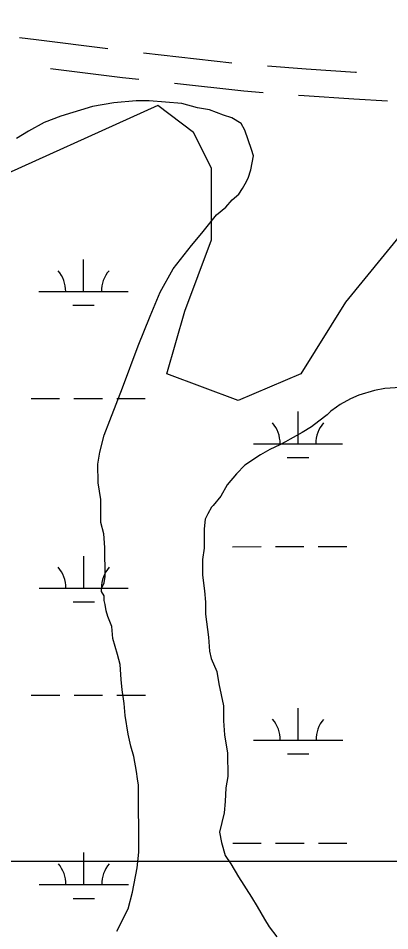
# Model space of a CAD drawing. Extents: x 3279314 to 3317160, y 734079 to 759431.
# Drawn here: x 3297414 to 3297831, y 745443 to 746467 of the extents above; entities that cross this region are included whole.
import ezdxf

# ---------------------------------------------------------------- set-up
doc = ezdxf.new("R2010")
doc.units = 0
for name, color, linetype in [('V-GRID-MAJR', 7, 'Continuous'), ('V-ROAD-CNTR', 7, 'Continuous'), ('V-SITE-VEGE', 7, 'Continuous'), ('V-WETL-SWMP', 7, 'Continuous')]:
    doc.layers.add(name, color=color, linetype=linetype)

msp = doc.modelspace()

# ---------------------------------------------------------------- linework, layer by layer
at = {"layer": 'V-GRID-MAJR'}
msp.add_spline([(3283456.6, 745517.7), (3286079.8, 745518), (3291326.2, 745519.1), (3296572.6, 745521), (3301819.1, 745523.7), (3307065.5, 745527.1), (3312312, 745531.3), (3314935.2, 745533.7)], degree=3, dxfattribs=at)
at = {"layer": 'V-ROAD-CNTR'}
msp.add_line((3297554.7, 746428.5), (3297654.1, 746417.4), dxfattribs=at)
for points in [[(3297415.8, 746445.6), (3297434.5, 746443.3), (3297515, 746433.2)], [(3297693.9, 746413.8), (3297737.3, 746410.4), (3297792.6, 746406.9), (3297793.7, 746406.8)], [(3297450.5, 746411.1), (3297531.2, 746400.9), (3297549.8, 746398.8)], [(3297589.5, 746394.4), (3297667.6, 746385.7), (3297689, 746384)], [(3297728.8, 746381), (3297735.2, 746380.5), (3297790.8, 746377), (3297828.6, 746374.7)]]:
    msp.add_lwpolyline(points, dxfattribs=at)
at = {"layer": 'V-SITE-VEGE'}
for p, q in [((3297521.7, 746372.5), (3297497.7, 746368.2)), ((3297546.7, 746374.7), (3297521.7, 746372.5)), ((3297561.2, 746374.7), (3297546.7, 746374.7)), ((3297597.7, 746371.8), (3297561.2, 746374.7)), ((3297497.7, 746368.2), (3297462.3, 746357.6)), ((3297615.5, 746366.7), (3297597.7, 746371.8)), ((3297629, 746364.6), (3297615.5, 746366.7)), ((3297644.7, 746358.5), (3297629, 746364.6)), ((3297462.3, 746357.6), (3297443.6, 746350.2)), ((3297654.1, 746355.4), (3297644.7, 746358.5)), ((3297664.5, 746349.2), (3297654.1, 746355.4)), ((3297443.6, 746350.2), (3297425.9, 746340.7)), ((3297668.7, 746341.9), (3297664.5, 746349.2)), ((3297676.1, 746320.1), (3297668.7, 746341.9)), ((3297425.9, 746340.7), (3297412.4, 746332.3)), ((3297675.2, 746297.1), (3297678.3, 746312.8)), ((3297678.3, 746312.8), (3297676.1, 746320.1)), ((3297672.1, 746287.7), (3297675.2, 746297.1)), ((3297665.9, 746276.2), (3297669, 746281.5)), ((3297669, 746281.5), (3297672.1, 746287.7)), ((3297654.5, 746263.7), (3297661.8, 746270)), ((3297661.8, 746270), (3297665.9, 746276.2)), ((3297647.3, 746255.3), (3297654.5, 746263.7)), ((3297636.9, 746246.9), (3297647.3, 746255.3)), ((3297620.3, 746226), (3297636.9, 746246.9)), ((3297608.9, 746212.4), (3297620.3, 746226)), ((3297588.2, 746186.3), (3297608.9, 746212.4)), ((3297573.7, 746160.1), (3297588.2, 746186.3)), ((3297562.4, 746133), (3297573.7, 746160.1)), ((3297549, 746099.6), (3297562.4, 746133)), ((3297531.5, 746052.6), (3297549, 746099.6)), ((3297517.1, 746016.1), (3297531.5, 746052.6)), ((3297796.3, 746044.5), (3297786.9, 746040.3)), ((3297813.9, 746049.8), (3297796.3, 746044.5)), ((3297825.4, 746051.9), (3297813.9, 746049.8)), ((3297843.1, 746053.1), (3297825.4, 746051.9)), ((3297786.9, 746040.3), (3297775.5, 746034)), ((3297765.1, 746026.6), (3297760.9, 746022.4)), ((3297771.3, 746030.8), (3297765.1, 746026.6)), ((3297775.5, 746034), (3297771.3, 746030.8)), ((3297510.9, 745999.4), (3297517.1, 746016.1)), ((3297751.6, 746015.1), (3297743.3, 746008.8)), ((3297760.9, 746022.4), (3297751.6, 746015.1)), ((3297743.3, 746008.8), (3297732.9, 746002.5)), ((3297505.8, 745980.6), (3297510.9, 745999.4)), ((3297719.4, 745995.1), (3297714.2, 745992)), ((3297732.9, 746002.5), (3297719.4, 745995.1)), ((3297696.5, 745983.6), (3297686.1, 745977.3)), ((3297707.9, 745988.8), (3297696.5, 745983.6)), ((3297714.2, 745992), (3297707.9, 745988.8)), ((3297503.8, 745967), (3297505.8, 745980.6)), ((3297686.1, 745977.3), (3297668.5, 745965.7)), ((3297503.9, 745946.2), (3297503.8, 745967)), ((3297668.5, 745965.7), (3297659.1, 745956.3)), ((3297659.1, 745956.3), (3297648.8, 745943.7)), ((3297507.1, 745927.4), (3297503.9, 745946.2)), ((3297648.8, 745943.7), (3297641.5, 745931.2)), ((3297507.2, 745901.4), (3297507.1, 745927.4)), ((3297641.5, 745931.2), (3297633.2, 745920.7)), ((3297627, 745911.3), (3297623.9, 745905.1)), ((3297631.2, 745918.7), (3297627, 745911.3)), ((3297633.2, 745920.7), (3297631.2, 745918.7)), ((3297510.4, 745888.9), (3297507.2, 745901.4)), ((3297623.9, 745905.1), (3297622.9, 745894.6)), ((3297622.9, 745894.6), (3297623, 745872.8)), ((3297511.5, 745873.3), (3297510.4, 745888.9)), ((3297511.7, 745841), (3297511.5, 745873.3)), ((3297623, 745872.8), (3297621, 745860.2)), ((3297621, 745860.2), (3297621.1, 745842.5)), ((3297510.7, 745833.7), (3297511.7, 745841)), ((3297621.1, 745842.5), (3297623.3, 745824.8)), ((3297507.6, 745827.4), (3297510.7, 745833.7)), ((3297507.6, 745824.3), (3297507.6, 745827.4)), ((3297510.8, 745819.1), (3297507.6, 745824.3)), ((3297510.8, 745813.9), (3297510.8, 745819.1)), ((3297623.3, 745824.8), (3297624.4, 745812.3)), ((3297511.8, 745809.7), (3297510.8, 745813.9)), ((3297512.9, 745802.4), (3297511.8, 745809.7)), ((3297624.4, 745812.3), (3297624.4, 745798.8)), ((3297515, 745796.2), (3297512.9, 745802.4)), ((3297624.4, 745798.8), (3297627.7, 745772.7)), ((3297519.3, 745784.7), (3297515, 745796.2)), ((3297520.4, 745771.2), (3297519.3, 745784.7)), ((3297525.7, 745753.5), (3297520.4, 745771.2)), ((3297627.7, 745772.7), (3297628.8, 745757.1)), ((3297528.8, 745742.1), (3297525.7, 745753.5)), ((3297628.8, 745757.1), (3297630.9, 745748.8)), ((3297630.9, 745748.8), (3297637.3, 745734.2)), ((3297530, 745725.4), (3297528.8, 745742.1)), ((3297637.3, 745734.2), (3297639.4, 745720.7)), ((3297531.1, 745713.9), (3297530, 745725.4)), ((3297639.4, 745720.7), (3297644.7, 745695.7)), ((3297533.2, 745698.3), (3297531.1, 745713.9)), ((3297534.3, 745684.8), (3297533.2, 745698.3)), ((3297644.7, 745695.7), (3297644.8, 745679)), ((3297537.6, 745663.9), (3297534.3, 745684.8)), ((3297644.8, 745679), (3297645.9, 745663.4)), ((3297540.7, 745650.4), (3297537.6, 745663.9)), ((3297645.9, 745663.4), (3297649.2, 745642.6)), ((3297543.9, 745639), (3297540.7, 745650.4)), ((3297547.1, 745622.3), (3297543.9, 745639)), ((3297649.2, 745642.6), (3297649.3, 745616.5)), ((3297548.2, 745614), (3297547.1, 745622.3)), ((3297649.3, 745616.5), (3297647.3, 745604)), ((3297549.3, 745606.7), (3297548.2, 745614)), ((3297549.7, 745531.7), (3297549.3, 745606.7)), ((3297647.3, 745604), (3297646.3, 745588.4)), ((3297646.3, 745588.4), (3297645.3, 745575.9)), ((3297645.3, 745575.9), (3297640.2, 745554)), ((3297640.2, 745554), (3297642.3, 745542.5)), ((3297642.3, 745542.5), (3297646.6, 745528)), ((3297547.7, 745513.9), (3297549.7, 745531.7)), ((3297646.6, 745528), (3297652.9, 745518.6)), ((3297542.6, 745486.8), (3297547.7, 745513.9)), ((3297652.9, 745518.6), (3297661.3, 745504.1)), ((3297661.3, 745504.1), (3297676, 745481.2)), ((3297537.5, 745468), (3297542.6, 745486.8)), ((3297676, 745481.2), (3297682.3, 745470.8)), ((3297525.1, 745443), (3297537.5, 745468)), ((3297682.3, 745470.8), (3297690.7, 745456.3)), ((3297690.7, 745456.3), (3297695.9, 745447.9)), ((3297695.9, 745447.9), (3297704.3, 745436.5))]:
    msp.add_line(p, q, dxfattribs=at)
at = {"layer": 'V-WETL-SWMP'}
for p, q in [((3297487.6, 746160.6), (3297487.6, 746196.6)), ((3297437.6, 746160.6), (3297537.6, 746160.6)), ((3297475.6, 746145.2), (3297499.6, 746145.2)), ((3297428.8, 746040.5), (3297460.8, 746040.5)), ((3297476.8, 746040.5), (3297508.8, 746040.5)), ((3297524.8, 746040.5), (3297556.8, 746040.6)), ((3297728.2, 745989.9), (3297728.2, 746025.9)), ((3297678.2, 745989.9), (3297778.2, 745989.9)), ((3297716.2, 745974.5), (3297740.2, 745974.5)), ((3297654.8, 745874.4), (3297686.8, 745874.5)), ((3297702.8, 745874.5), (3297734.8, 745874.5)), ((3297750.8, 745874.5), (3297782.8, 745874.5)), ((3297487.8, 745827.9), (3297487.8, 745863.9)), ((3297437.8, 745827.9), (3297537.8, 745827.9)), ((3297475.8, 745812.5), (3297499.8, 745812.5)), ((3297429, 745707.8), (3297461, 745707.8)), ((3297477, 745707.8), (3297509, 745707.9)), ((3297525, 745707.9), (3297557, 745707.9)), ((3297728.3, 745657.2), (3297728.3, 745693.2)), ((3297678.3, 745657.2), (3297778.3, 745657.3)), ((3297716.3, 745641.8), (3297740.3, 745641.8)), ((3297655, 745541.8), (3297687, 745541.8)), ((3297703, 745541.8), (3297735, 745541.8)), ((3297751, 745541.8), (3297783, 745541.8)), ((3297488, 745495.2), (3297487.9, 745531.2)), ((3297438, 745495.2), (3297538, 745495.3)), ((3297476, 745479.8), (3297500, 745479.8))]:
    msp.add_line(p, q, dxfattribs=at)
msp.add_lwpolyline([(3298212.3, 746489.6), (3298282.5, 746419.4), (3298382.7, 746409.4), (3298502.9, 746389.3), (3298533, 746329.1), (3298492.9, 746289), (3298362.6, 746309.1), (3298262.4, 746319.1), (3298142.2, 746349.2), (3298062, 746349.2), (3297871.6, 746258.9), (3297781.4, 746148.6), (3297731.3, 746068.4), (3297661.2, 746038.3), (3297581, 746068.4), (3297601.1, 746138.6), (3297631.1, 746218.8), (3297631.1, 746299.1), (3297611.1, 746339.2), (3297571, 746369.3), (3297370.6, 746279)], dxfattribs=at)
msp.add_lwpolyline([(3298212.3, 746489.6), (3298282.5, 746419.4), (3298382.7, 746409.4), (3298502.9, 746389.3), (3298533, 746329.1), (3298492.9, 746289), (3298362.6, 746309.1), (3298262.4, 746319.1), (3298142.2, 746349.2), (3298062, 746349.2), (3297871.6, 746258.9), (3297781.4, 746148.6), (3297731.3, 746068.4), (3297661.2, 746038.3), (3297581, 746068.4), (3297601.1, 746138.6), (3297631.1, 746218.8), (3297631.1, 746299.1), (3297611.1, 746339.2), (3297571, 746369.3), (3297370.6, 746279)], dxfattribs=at)
for centre, start, end in [((3297432.4, 746161), 359.2573, 40.801), ((3297542.9, 746161.1), 139.2573, 180.801), ((3297672.9, 745990.4), 359.2573, 40.801), ((3297783.4, 745990.4), 139.2573, 180.801), ((3297432.5, 745828.4), 359.2573, 40.801), ((3297543, 745828.4), 139.2573, 180.801), ((3297673.1, 745657.7), 359.2573, 40.801), ((3297783.6, 745657.7), 139.2573, 180.801), ((3297432.7, 745495.7), 359.2573, 40.801), ((3297543.2, 745495.7), 139.2573, 180.801)]:
    msp.add_arc(centre, 35.2, start, end, dxfattribs=at)

doc.saveas('drawing.dxf')
